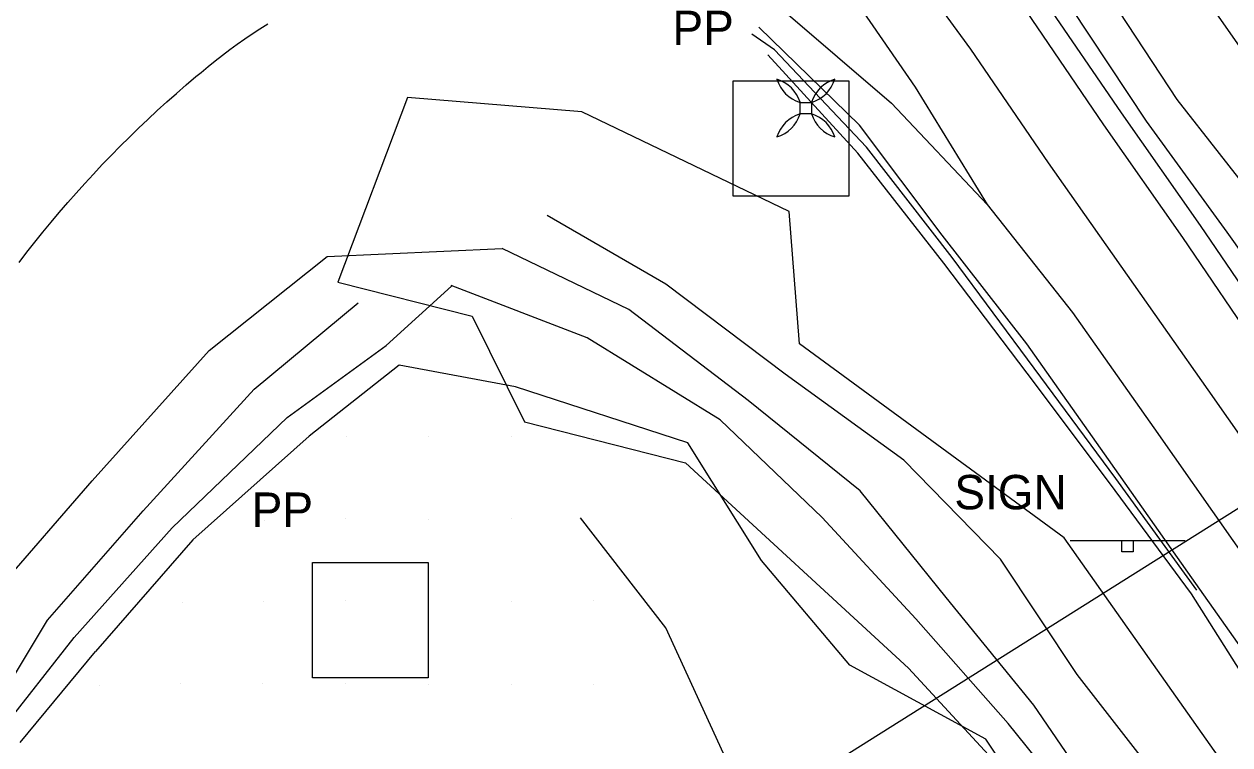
# Model space of a CAD drawing. Extents: x 1602514 to 1609837, y 863887 to 871157.
# Drawn here: x 1605054.9 to 1605274, y 867335.8 to 867466.9 of the extents above; entities that cross this region are included whole.
import ezdxf

# ---------------------------------------------------------------- set-up
doc = ezdxf.new("R2010")
doc.units = 0
for name, color, linetype in [('Photo-Anchor', 7, 'Continuous'), ('Roadway-Signs', 7, 'Continuous'), ('Survey-Centerline', 7, 'Continuous'), ('Survey-Edge of pavement', 7, 'Continuous'), ('Survey-Flow line', 7, 'Continuous'), ('Survey-Ridge Lines', 7, 'Continuous'), ('Survey-Safety', 7, 'Continuous'), ('Survey-Shoulders', 7, 'Continuous'), ('Survey-Spot dirt', 7, 'Continuous'), ('Survey-Vegetation other', 7, 'Continuous'), ('Text General Notes', 7, 'Continuous'), ('Utility-Pole', 7, 'Continuous')]:
    doc.layers.add(name, color=color, linetype=linetype)

msp = doc.modelspace()

# ---------------------------------------------------------------- linework, layer by layer
at = {"layer": 'Photo-Anchor'}
msp.add_lwpolyline([(1605195.9, 867452.63), (1605198, 867452.63), (1605198, 867450.53), (1605195.9, 867450.53)], close=True, dxfattribs=at)
msp.add_lwpolyline([(1605195.9, 867452.63), (1605198, 867452.63), (1605198, 867450.53), (1605195.9, 867450.53)], close=True, dxfattribs=at)
for centre, radius, start, end in [((1605189.89, 867450.83), 6.27, 16.7236, 73.2821), ((1605197.71, 867458.65), 6.29, 196.8106, 253.1951), ((1605189.89, 867450.83), 6.27, 16.7236, 73.2821), ((1605197.71, 867458.65), 6.29, 196.8106, 253.1951), ((1605204, 867450.83), 6.27, 106.7179, 163.2764), ((1605196.18, 867458.65), 6.29, 286.8049, 343.1894), ((1605204, 867450.83), 6.27, 106.7179, 163.2764), ((1605196.18, 867458.65), 6.29, 286.8049, 343.1894), ((1605189.89, 867452.34), 6.27, 286.7179, 343.2764), ((1605197.71, 867444.51), 6.29, 106.8049, 163.1894), ((1605189.89, 867452.34), 6.27, 286.7179, 343.2764), ((1605197.71, 867444.51), 6.29, 106.8049, 163.1894), ((1605204, 867452.34), 6.27, 196.7236, 253.2821), ((1605196.18, 867444.51), 6.29, 16.8106, 73.1951), ((1605204, 867452.34), 6.27, 196.7236, 253.2821), ((1605196.18, 867444.51), 6.29, 16.8106, 73.1951)]:
    msp.add_arc(centre, radius, start, end, dxfattribs=at)
at = {"layer": 'Roadway-Signs'}
for p, q in [((1605245.02, 867372.97), (1605265.92, 867372.97)), ((1605245.02, 867372.97), (1605265.92, 867372.97)), ((1605254.37, 867370.87), (1605254.37, 867372.97)), ((1605254.37, 867370.87), (1605254.37, 867372.97)), ((1605255.42, 867372.97), (1605255.42, 867372.97)), ((1605255.42, 867372.97), (1605255.42, 867372.97)), ((1605256.47, 867372.97), (1605256.47, 867370.87)), ((1605256.47, 867372.97), (1605256.47, 867370.87)), ((1605256.47, 867370.87), (1605254.37, 867370.87)), ((1605256.47, 867370.87), (1605254.37, 867370.87))]:
    msp.add_line(p, q, dxfattribs=at)
at = {"layer": 'Survey-Centerline'}
msp.add_lwpolyline([(1605327.6, 867318.56), (1605313.22, 867339), (1605298.86, 867359.47), (1605284.44, 867379.89), (1605270.09, 867400.35), (1605255.39, 867421.19), (1605241.04, 867441.66), (1605226.95, 867462.31), (1605212.21, 867482.51), (1605197.65, 867502.84), (1605183.56, 867523.49), (1605169.19, 867543.95), (1605155.09, 867564.59), (1605140.39, 867584.82), (1605125.75, 867605.1), (1605111.38, 867625.56), (1605097.29, 867646.2), (1605083.07, 867666.21), (1605068.76, 867686.71), (1605054.46, 867707.21)], dxfattribs=at)
msp.add_lwpolyline([(1605327.6, 867318.56), (1605313.22, 867339), (1605298.86, 867359.47), (1605284.44, 867379.89), (1605270.09, 867400.35), (1605255.39, 867421.19), (1605241.04, 867441.66), (1605226.95, 867462.31), (1605212.21, 867482.51), (1605197.65, 867502.84), (1605183.56, 867523.49), (1605169.19, 867543.95), (1605155.09, 867564.59), (1605140.39, 867584.82), (1605125.75, 867605.1), (1605111.38, 867625.56), (1605097.29, 867646.2), (1605083.07, 867666.21), (1605068.76, 867686.71), (1605054.46, 867707.21)], dxfattribs=at)
at = {"layer": 'Survey-Edge of pavement'}
for points in [[(1605279.73, 867407.11), (1605265.48, 867428.07), (1605251.13, 867448.54), (1605237.04, 867469.19), (1605225.22, 867491.39), (1605216.39, 867515.63), (1605211.77, 867532.42), (1605212.72, 867534.95), (1605214.37, 867536.49), (1605216.89, 867537.31), (1605219.12, 867537.51), (1605235.44, 867528.63), (1605256.27, 867512.58), (1605273.71, 867494.22), (1605288.68, 867474.17)], [(1605279.73, 867407.11), (1605265.48, 867428.07), (1605251.13, 867448.54), (1605237.04, 867469.19), (1605225.22, 867491.39), (1605216.39, 867515.63), (1605211.77, 867532.42), (1605212.72, 867534.95), (1605214.37, 867536.49), (1605216.89, 867537.31), (1605219.12, 867537.51), (1605235.44, 867528.63), (1605256.27, 867512.58), (1605273.71, 867494.22), (1605288.68, 867474.17)], [(1605192.88, 867469.32), (1605212.53, 867452.47), (1605229.88, 867434.04), (1605245.44, 867414.39), (1605260.22, 867393.43), (1605274.57, 867372.96), (1605288.99, 867352.54), (1605303.35, 867332.08), (1605317.73, 867311.64), (1605332.22, 867291.26), (1605346.57, 867270.8), (1605361.22, 867250.54), (1605375.57, 867230.07), (1605389.96, 867209.63), (1605404.54, 867189.33), (1605419.12, 867169.02), (1605436.58, 867145.12), (1605451.7, 867125.15), (1605467.05, 867105.4), (1605482.67, 867085.87), (1605498.38, 867066.42), (1605514.15, 867047.02)], [(1605192.88, 867469.32), (1605212.53, 867452.47), (1605229.88, 867434.04), (1605245.44, 867414.39), (1605260.22, 867393.43), (1605274.57, 867372.96), (1605288.99, 867352.54), (1605303.35, 867332.08), (1605317.73, 867311.64), (1605332.22, 867291.26), (1605346.57, 867270.8), (1605361.22, 867250.54), (1605375.57, 867230.07), (1605389.96, 867209.63), (1605404.54, 867189.33), (1605419.12, 867169.02), (1605436.58, 867145.12), (1605451.7, 867125.15), (1605467.05, 867105.4), (1605482.67, 867085.87), (1605498.38, 867066.42), (1605514.15, 867047.02)], [(1605087.02, 867458.08), (1605088.31, 867459.14), (1605089.61, 867460.19), (1605090.92, 867461.21), (1605092.25, 867462.21), (1605093.6, 867463.19), (1605094.96, 867464.15), (1605096.34, 867465.09), (1605097.73, 867466.01), (1605099.14, 867466.9)], [(1605087.02, 867458.08), (1605088.31, 867459.14), (1605089.61, 867460.19), (1605090.92, 867461.21), (1605092.25, 867462.21), (1605093.6, 867463.19), (1605094.96, 867464.15), (1605096.34, 867465.09), (1605097.73, 867466.01), (1605099.14, 867466.9)], [(1605053.96, 867423.5), (1605055.38, 867425.36), (1605056.82, 867427.2), (1605058.28, 867429.02), (1605059.76, 867430.82), (1605061.26, 867432.61), (1605062.79, 867434.39), (1605064.33, 867436.14), (1605065.89, 867437.88), (1605067.47, 867439.6), (1605069.07, 867441.3), (1605070.69, 867442.99), (1605072.33, 867444.65), (1605073.99, 867446.3), (1605075.66, 867447.93), (1605077.36, 867449.54), (1605079.07, 867451.13), (1605080.8, 867452.7), (1605082.54, 867454.25), (1605084.31, 867455.79), (1605086.09, 867457.3), (1605087.02, 867458.08)], [(1605053.96, 867423.5), (1605055.38, 867425.36), (1605056.82, 867427.2), (1605058.28, 867429.02), (1605059.76, 867430.82), (1605061.26, 867432.61), (1605062.79, 867434.39), (1605064.33, 867436.14), (1605065.89, 867437.88), (1605067.47, 867439.6), (1605069.07, 867441.3), (1605070.69, 867442.99), (1605072.33, 867444.65), (1605073.99, 867446.3), (1605075.66, 867447.93), (1605077.36, 867449.54), (1605079.07, 867451.13), (1605080.8, 867452.7), (1605082.54, 867454.25), (1605084.31, 867455.79), (1605086.09, 867457.3), (1605087.02, 867458.08)]]:
    msp.add_lwpolyline(points, dxfattribs=at)
at = {"layer": 'Survey-Flow line'}
for points in [[(1605585.65, 867043.74), (1605570.32, 867061.84), (1605552.08, 867079.83), (1605537.41, 867097.18), (1605521.84, 867116.71), (1605505.03, 867136.94), (1605491.02, 867155.09), (1605476.07, 867176.27), (1605462.39, 867195.86), (1605447.19, 867215.58), (1605431.93, 867234.81), (1605419.3, 867256.64), (1605405.26, 867277.1), (1605390.27, 867297.64), (1605375.54, 867317.32), (1605361.68, 867338.05), (1605346.26, 867357.92), (1605331.94, 867378.33), (1605318.99, 867399.94), (1605305.14, 867420.61), (1605290.02, 867440.65), (1605276.63, 867461.66), (1605262.59, 867481.73), (1605260.65, 867487.12)], [(1605585.65, 867043.74), (1605570.32, 867061.84), (1605552.08, 867079.83), (1605537.41, 867097.18), (1605521.84, 867116.71), (1605505.03, 867136.94), (1605491.02, 867155.09), (1605476.07, 867176.27), (1605462.39, 867195.86), (1605447.19, 867215.58), (1605431.93, 867234.81), (1605419.3, 867256.64), (1605405.26, 867277.1), (1605390.27, 867297.64), (1605375.54, 867317.32), (1605361.68, 867338.05), (1605346.26, 867357.92), (1605331.94, 867378.33), (1605318.99, 867399.94), (1605305.14, 867420.61), (1605290.02, 867440.65), (1605276.63, 867461.66), (1605262.59, 867481.73), (1605260.65, 867487.12)], [(1605050.56, 867338.22), (1605063.93, 867355.31), (1605081.78, 867375.25), (1605102.67, 867395.35), (1605120.67, 867408.44), (1605132.52, 867419.23)], [(1605050.56, 867338.22), (1605063.93, 867355.31), (1605081.78, 867375.25), (1605102.67, 867395.35), (1605120.67, 867408.44), (1605132.52, 867419.23)], [(1605483.22, 867053.97), (1605467.96, 867073.75), (1605453.46, 867094.06), (1605436.46, 867112.84), (1605424.5, 867122.15), (1605412.97, 867127.56), (1605389.62, 867142.95), (1605371.95, 867161.19), (1605355.8, 867181.23), (1605340.93, 867201.11), (1605325.15, 867220.9), (1605309.26, 867239.48), (1605293.81, 867259.99), (1605279.34, 867280.49), (1605264.59, 867300.44), (1605249.31, 867320.37), (1605233.7, 867339.71), (1605216.94, 867358.74), (1605199.93, 867377.13), (1605181.39, 867394.89), (1605157.18, 867409.78), (1605132.49, 867419.31)], [(1605483.22, 867053.97), (1605467.96, 867073.75), (1605453.46, 867094.06), (1605436.46, 867112.84), (1605424.5, 867122.15), (1605412.97, 867127.56), (1605389.62, 867142.95), (1605371.95, 867161.19), (1605355.8, 867181.23), (1605340.93, 867201.11), (1605325.15, 867220.9), (1605309.26, 867239.48), (1605293.81, 867259.99), (1605279.34, 867280.49), (1605264.59, 867300.44), (1605249.31, 867320.37), (1605233.7, 867339.71), (1605216.94, 867358.74), (1605199.93, 867377.13), (1605181.39, 867394.89), (1605157.18, 867409.78), (1605132.49, 867419.31)]]:
    msp.add_lwpolyline(points, dxfattribs=at)
at = {"layer": 'Survey-Ridge Lines'}
for p, q in [((1605047.84, 867339.73), (1605059.13, 867358.47)), ((1605047.84, 867339.73), (1605059.13, 867358.47)), ((1605054.15, 867336.21), (1605067.81, 867352.75)), ((1605054.15, 867336.21), (1605067.81, 867352.75))]:
    msp.add_line(p, q, dxfattribs=at)
for points in [[(1605145.52, 867558.24), (1605152.14, 867548.55), (1605159, 867538.63), (1605174.09, 867517.03), (1605188.3, 867496.46), (1605190.4, 867493.49), (1605202.64, 867475.98), (1605216.8, 867455.38), (1605229.88, 867434.04)], [(1605145.52, 867558.24), (1605152.14, 867548.55), (1605159, 867538.63), (1605174.09, 867517.03), (1605188.3, 867496.46), (1605190.4, 867493.49), (1605202.64, 867475.98), (1605216.8, 867455.38), (1605229.88, 867434.04)], [(1605453.83, 867189.63), (1605439.22, 867209.82), (1605424.59, 867229.65), (1605408.71, 867249.14), (1605395.88, 867270.52), (1605379.3, 867289.77), (1605364.15, 867309.33), (1605349.22, 867329.34), (1605335.14, 867350.09), (1605320.8, 867370.52), (1605310.18, 867393.72), (1605294.06, 867412.83), (1605279.85, 867433.48), (1605264.47, 867453.14), (1605250.94, 867473.77), (1605237.46, 867495.9), (1605227.22, 867519)], [(1605453.83, 867189.63), (1605439.22, 867209.82), (1605424.59, 867229.65), (1605408.71, 867249.14), (1605395.88, 867270.52), (1605379.3, 867289.77), (1605364.15, 867309.33), (1605349.22, 867329.34), (1605335.14, 867350.09), (1605320.8, 867370.52), (1605310.18, 867393.72), (1605294.06, 867412.83), (1605279.85, 867433.48), (1605264.47, 867453.14), (1605250.94, 867473.77), (1605237.46, 867495.9), (1605227.22, 867519)], [(1605421.54, 867134.17), (1605402.61, 867152.39), (1605384.02, 867169.92), (1605368.46, 867190.14), (1605352.04, 867208.98), (1605338.24, 867230.08), (1605323.5, 867249.7), (1605308.77, 867270.48), (1605294.12, 867290.82), (1605278.71, 867310.38), (1605261.54, 867328.96), (1605246.28, 867348.6), (1605232.36, 867369.55), (1605214.75, 867387.58), (1605193.21, 867403.18), (1605171.5, 867419.55), (1605149.94, 867432.04)], [(1605421.54, 867134.17), (1605402.61, 867152.39), (1605384.02, 867169.92), (1605368.46, 867190.14), (1605352.04, 867208.98), (1605338.24, 867230.08), (1605323.5, 867249.7), (1605308.77, 867270.48), (1605294.12, 867290.82), (1605278.71, 867310.38), (1605261.54, 867328.96), (1605246.28, 867348.6), (1605232.36, 867369.55), (1605214.75, 867387.58), (1605193.21, 867403.18), (1605171.5, 867419.55), (1605149.94, 867432.04)], [(1605038.14, 867345.15), (1605050.28, 867364.31), (1605067.22, 867383.82), (1605088.49, 867407.52), (1605109.95, 867424.62), (1605141.77, 867426.08)], [(1605038.14, 867345.15), (1605050.28, 867364.31), (1605067.22, 867383.82), (1605088.49, 867407.52), (1605109.95, 867424.62), (1605141.77, 867426.08)], [(1605268.84, 867303.43), (1605252.41, 867322.55), (1605238.37, 867343.01), (1605222.43, 867362.59), (1605206.84, 867382), (1605186.45, 867398.43), (1605164.76, 867414.96), (1605141.77, 867426.08)], [(1605268.84, 867303.43), (1605252.41, 867322.55), (1605238.37, 867343.01), (1605222.43, 867362.59), (1605206.84, 867382), (1605186.45, 867398.43), (1605164.76, 867414.96), (1605141.77, 867426.08)], [(1605059.13, 867358.47), (1605076.52, 867378.35), (1605096.69, 867400.49), (1605115.55, 867416.17)], [(1605059.13, 867358.47), (1605076.52, 867378.35), (1605096.69, 867400.49), (1605115.55, 867416.17)], [(1605144.16, 867400.9), (1605123.03, 867404.87), (1605106.68, 867391.92), (1605085.5, 867373.07), (1605067.81, 867352.75)], [(1605144.16, 867400.9), (1605123.03, 867404.87), (1605106.68, 867391.92), (1605085.5, 867373.07), (1605067.81, 867352.75)], [(1605243.38, 867316.22), (1605229.66, 867336.85), (1605204.94, 867350.32), (1605188.89, 867369.34), (1605175.48, 867390.74), (1605144.16, 867400.9)], [(1605243.38, 867316.22), (1605229.66, 867336.85), (1605204.94, 867350.32), (1605188.89, 867369.34), (1605175.48, 867390.74), (1605144.16, 867400.9)], [(1605231.78, 867308.08), (1605215.16, 867326.62), (1605181.98, 867334.21), (1605171.51, 867357.09), (1605156, 867377.09)], [(1605231.78, 867308.08), (1605215.16, 867326.62), (1605181.98, 867334.21), (1605171.51, 867357.09), (1605156, 867377.09)]]:
    msp.add_lwpolyline(points, dxfattribs=at)
at = {"layer": 'Survey-Safety'}
msp.add_line((1605191.26, 867462.19), (1605187.14, 867465.05), dxfattribs=at)
msp.add_line((1605191.26, 867462.19), (1605187.14, 867465.05), dxfattribs=at)
msp.add_lwpolyline([(1605268.02, 867363.95), (1605253.3, 867384.24), (1605238.42, 867404.27), (1605223.55, 867424.44), (1605207.97, 867444.45), (1605191.26, 867462.19)], dxfattribs=at)
msp.add_lwpolyline([(1605268.02, 867363.95), (1605253.3, 867384.24), (1605238.42, 867404.27), (1605223.55, 867424.44), (1605207.97, 867444.45), (1605191.26, 867462.19)], dxfattribs=at)
at = {"layer": 'Survey-Shoulders'}
for points in [[(1605551.46, 867045.87), (1605535.3, 867064.94), (1605519.6, 867084.41), (1605504.04, 867103.98), (1605488.69, 867123.74), (1605473.03, 867143.24), (1605457.77, 867163.07), (1605441.86, 867184.97), (1605427.21, 867205.23), (1605412.6, 867225.51), (1605398.15, 867245.91), (1605383.79, 867266.38), (1605369.41, 867286.82), (1605355.05, 867307.28), (1605340.44, 867327.56), (1605326.05, 867348.01), (1605311.7, 867368.47), (1605297.28, 867388.89), (1605282.93, 867409.35), (1605268.67, 867430.25), (1605254.32, 867450.72), (1605240.23, 867471.37), (1605228.8, 867493.84), (1605219.15, 867517.52)], [(1605551.46, 867045.87), (1605535.3, 867064.94), (1605519.6, 867084.41), (1605504.04, 867103.98), (1605488.69, 867123.74), (1605473.03, 867143.24), (1605457.77, 867163.07), (1605441.86, 867184.97), (1605427.21, 867205.23), (1605412.6, 867225.51), (1605398.15, 867245.91), (1605383.79, 867266.38), (1605369.41, 867286.82), (1605355.05, 867307.28), (1605340.44, 867327.56), (1605326.05, 867348.01), (1605311.7, 867368.47), (1605297.28, 867388.89), (1605282.93, 867409.35), (1605268.67, 867430.25), (1605254.32, 867450.72), (1605240.23, 867471.37), (1605228.8, 867493.84), (1605219.15, 867517.52)], [(1605461.73, 867165.2), (1605447.22, 867184.83), (1605432.6, 867205.03), (1605418.33, 867225.24), (1605403.85, 867245.69), (1605389.26, 867265.87), (1605373.95, 867285.93), (1605359.61, 867306.14), (1605345.3, 867326.6), (1605331.06, 867347.22), (1605316.72, 867367.66), (1605302.28, 867388.13), (1605288.04, 867408.61), (1605273.51, 867429.01), (1605258.88, 867449.22), (1605245.19, 867469.85), (1605231.77, 867491.75), (1605222.74, 867515.79)], [(1605461.73, 867165.2), (1605447.22, 867184.83), (1605432.6, 867205.03), (1605418.33, 867225.24), (1605403.85, 867245.69), (1605389.26, 867265.87), (1605373.95, 867285.93), (1605359.61, 867306.14), (1605345.3, 867326.6), (1605331.06, 867347.22), (1605316.72, 867367.66), (1605302.28, 867388.13), (1605288.04, 867408.61), (1605273.51, 867429.01), (1605258.88, 867449.22), (1605245.19, 867469.85), (1605231.77, 867491.75), (1605222.74, 867515.79)], [(1605506.7, 867040.7), (1605491.11, 867060.25), (1605475.52, 867079.81), (1605459.53, 867099.03), (1605444.21, 867118.81), (1605429.13, 867138.8), (1605410.83, 867163.21), (1605396.18, 867183.47), (1605381.57, 867203.75), (1605367.12, 867224.15), (1605352.77, 867244.61), (1605338.38, 867265.05), (1605323.96, 867285.47), (1605309.51, 867305.87), (1605295.12, 867326.31), (1605280.77, 867346.77), (1605266.35, 867367.19), (1605251.99, 867387.66), (1605237.14, 867408.73), (1605221.74, 867428.49), (1605206.68, 867448.47), (1605188.4, 867466.27)], [(1605506.7, 867040.7), (1605491.11, 867060.25), (1605475.52, 867079.81), (1605459.53, 867099.03), (1605444.21, 867118.81), (1605429.13, 867138.8), (1605410.83, 867163.21), (1605396.18, 867183.47), (1605381.57, 867203.75), (1605367.12, 867224.15), (1605352.77, 867244.61), (1605338.38, 867265.05), (1605323.96, 867285.47), (1605309.51, 867305.87), (1605295.12, 867326.31), (1605280.77, 867346.77), (1605266.35, 867367.19), (1605251.99, 867387.66), (1605237.14, 867408.73), (1605221.74, 867428.49), (1605206.68, 867448.47), (1605188.4, 867466.27)], [(1605381.36, 867199.22), (1605366.69, 867219.36), (1605352.23, 867239.9), (1605338.03, 867260.14), (1605323.62, 867280.9), (1605309.27, 867301.41), (1605294.8, 867321.7), (1605280.39, 867342.18), (1605267.07, 867363.27), (1605252.13, 867383.42), (1605237.18, 867403.39), (1605222, 867423.36), (1605206.4, 867443.38), (1605190.01, 867461.28)], [(1605381.36, 867199.22), (1605366.69, 867219.36), (1605352.23, 867239.9), (1605338.03, 867260.14), (1605323.62, 867280.9), (1605309.27, 867301.41), (1605294.8, 867321.7), (1605280.39, 867342.18), (1605267.07, 867363.27), (1605252.13, 867383.42), (1605237.18, 867403.39), (1605222, 867423.36), (1605206.4, 867443.38), (1605190.01, 867461.28)]]:
    msp.add_lwpolyline(points, dxfattribs=at)
at = {"layer": 'Survey-Spot dirt'}
for p, q in [((1605113.53, 867391.86), (1605113.53, 867391.86)), ((1605113.53, 867391.86), (1605113.53, 867391.86)), ((1605128.33, 867391.84), (1605128.33, 867391.84)), ((1605128.33, 867391.84), (1605128.33, 867391.84)), ((1605143.37, 867391.87), (1605143.37, 867391.87)), ((1605143.37, 867391.87), (1605143.37, 867391.87)), ((1605158.29, 867392.03), (1605158.29, 867392.03)), ((1605158.29, 867392.03), (1605158.29, 867392.03)), ((1605098.54, 867376.63), (1605098.54, 867376.63)), ((1605098.54, 867376.63), (1605098.54, 867376.63)), ((1605113.29, 867376.98), (1605113.29, 867376.98)), ((1605113.29, 867376.98), (1605113.29, 867376.98)), ((1605128.32, 867376.85), (1605128.32, 867376.85)), ((1605128.32, 867376.85), (1605128.32, 867376.85)), ((1605143.4, 867376.98), (1605143.4, 867376.98)), ((1605143.4, 867376.98), (1605143.4, 867376.98)), ((1605083.59, 867361.6), (1605083.59, 867361.6)), ((1605083.59, 867361.6), (1605083.59, 867361.6)), ((1605098.33, 867361.93), (1605098.33, 867361.93)), ((1605098.33, 867361.93), (1605098.33, 867361.93)), ((1605113.32, 867361.99), (1605113.32, 867361.99)), ((1605113.32, 867361.99), (1605113.32, 867361.99)), ((1605128.31, 867362), (1605128.31, 867362)), ((1605128.31, 867362), (1605128.31, 867362)), ((1605143.38, 867361.86), (1605143.38, 867361.86)), ((1605143.38, 867361.86), (1605143.38, 867361.86)), ((1605158.39, 867361.99), (1605158.39, 867361.99)), ((1605158.39, 867361.99), (1605158.39, 867361.99)), ((1605068.64, 867346.51), (1605068.64, 867346.51)), ((1605068.64, 867346.51), (1605068.64, 867346.51)), ((1605083.29, 867347), (1605083.29, 867347)), ((1605083.29, 867347), (1605083.29, 867347)), ((1605098.28, 867346.89), (1605098.28, 867346.89)), ((1605098.28, 867346.89), (1605098.28, 867346.89)), ((1605113.33, 867346.87), (1605113.33, 867346.87)), ((1605113.33, 867346.87), (1605113.33, 867346.87)), ((1605128.38, 867346.81), (1605128.38, 867346.81)), ((1605128.38, 867346.81), (1605128.38, 867346.81)), ((1605143.41, 867346.79), (1605143.41, 867346.79)), ((1605143.41, 867346.79), (1605143.41, 867346.79)), ((1605158.43, 867346.85), (1605158.43, 867346.85)), ((1605158.43, 867346.85), (1605158.43, 867346.85))]:
    msp.add_line(p, q, dxfattribs=at)
at = {"layer": 'Survey-Vegetation other'}
msp.add_lwpolyline([(1605111.87, 867419.92), (1605136.3, 867413.77), (1605145.81, 867394.54), (1605175.1, 867387.08), (1605215.58, 867349.75), (1605260.72, 867300.85), (1605273.77, 867331.09), (1605243.93, 867373.45), (1605195.8, 867408.73), (1605193.94, 867432.8), (1605156.26, 867450.91), (1605124.55, 867453.52)], close=True, dxfattribs=at)
msp.add_lwpolyline([(1605111.87, 867419.92), (1605136.3, 867413.77), (1605145.81, 867394.54), (1605175.1, 867387.08), (1605215.58, 867349.75), (1605260.72, 867300.85), (1605273.77, 867331.09), (1605243.93, 867373.45), (1605195.8, 867408.73), (1605193.94, 867432.8), (1605156.26, 867450.91), (1605124.55, 867453.52)], close=True, dxfattribs=at)
at = {"layer": 'Text General Notes'}
msp.add_line((1605198.57, 867330.41), (1607257.14, 868626.42), dxfattribs=at)
msp.add_line((1605198.57, 867330.41), (1607257.14, 868626.42), dxfattribs=at)
at = {"layer": 'Utility-Pole'}
for points in [[(1605183.76, 867456.57), (1605204.77, 867456.57), (1605204.77, 867435.57), (1605183.76, 867435.57)], [(1605183.76, 867456.57), (1605204.77, 867456.57), (1605204.77, 867435.57), (1605183.76, 867435.57)], [(1605107.29, 867368.97), (1605128.3, 867368.97), (1605128.3, 867347.96), (1605107.29, 867347.96)], [(1605107.29, 867368.97), (1605128.3, 867368.97), (1605128.3, 867347.96), (1605107.29, 867347.96)]]:
    msp.add_lwpolyline(points, close=True, dxfattribs=at)

# ---------------------------------------------------------------- texts
at = {"layer": 'Roadway-Signs'}
msp.add_text('SIGN', height=6.25, dxfattribs=at).set_placement((1605223.94, 867378.63))
msp.add_text('SIGN', height=6.25, dxfattribs=at).set_placement((1605223.94, 867378.63))
at = {"layer": 'Utility-Pole'}
for p in [(1605172.7, 867463.04), (1605172.7, 867463.04), (1605096.23, 867375.44), (1605096.23, 867375.44)]:
    msp.add_text('PP', height=6.251, dxfattribs=at).set_placement(p)

doc.saveas('drawing.dxf')
